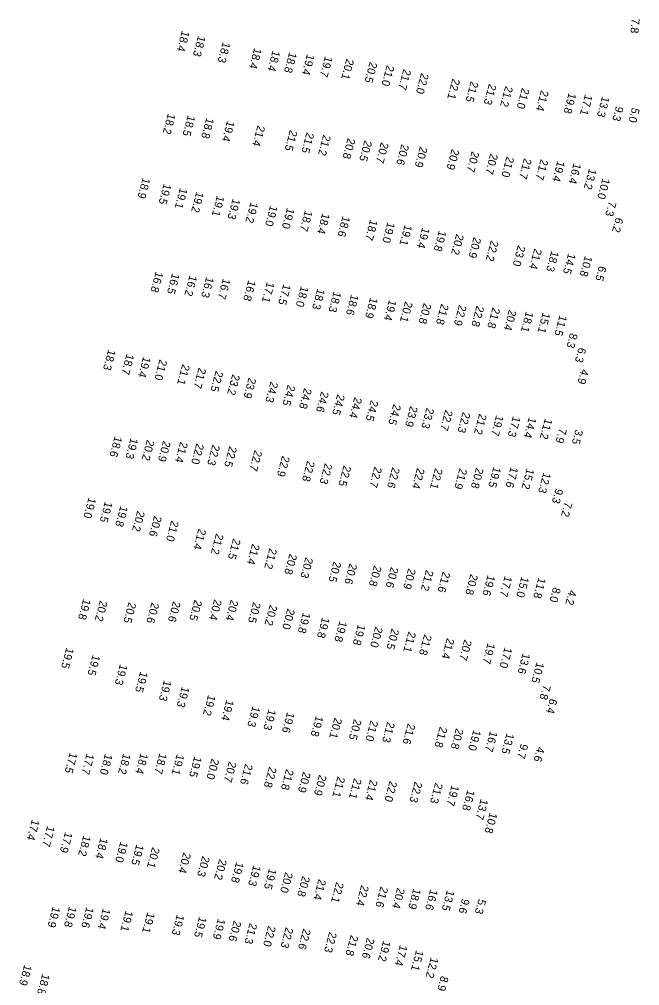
# Model space of a CAD drawing. Extents: x 1023796 to 1112670, y 656573 to 837340.
# Drawn here: x 1054526 to 1054914, y 755442 to 756045 of the extents above; entities that cross this region are included whole.
import ezdxf

# ---------------------------------------------------------------- set-up
doc = ezdxf.new("R2010")
doc.units = 0
doc.layers.add('V-TOPO-SOUN', color=7, linetype='Continuous')

msp = doc.modelspace()

# ---------------------------------------------------------------- texts
at = {"layer": 'V-TOPO-SOUN'}
for s, rotation, p in [('7.8', 265, (1054908.75, 756045.9)), ('18.4 ', 255, (1054627.69, 756038.36)), ('18.3 ', 255, (1054637.77, 756035.2)), ('18.3 ', 255, (1054653.21, 756031.28)), ('18.4 ', 255, (1054672.85, 756027.56)), ('18.4 ', 255, (1054684.36, 756025.96)), ('18.8 ', 255, (1054694.72, 756024.94)), ('19.4 ', 255, (1054705.88, 756023.7)), ('19.7 ', 255, (1054717.07, 756022.42)), ('20.1 ', 255, (1054730.47, 756020.79)), ('20.5 ', 255, (1054745.07, 756018.82)), ('21.0 ', 255, (1054755.68, 756016.79)), ('21.7 ', 255, (1054766.14, 756014.39)), ('22.0 ', 255, (1054777.19, 756011.89)), ('22.1 ', 255, (1054796.75, 756008.45)), ('21.5 ', 255, (1054808.22, 756006.72)), ('21.3 ', 255, (1054819.55, 756005.07)), ('21.2 ', 255, (1054829.83, 756003.8)), ('21.0 ', 255, (1054840.18, 756002.57)), ('21.4 ', 255, (1054852.13, 756001.15)), ('19.8 ', 255, (1054869.44, 755999.53)), ('17.1 ', 255, (1054879.63, 755998.47)), ('13.3 ', 255, (1054890.3, 755997.35)), ('18.2 ', 255, (1054618.93, 755986.66)), ('9.3', 255, (1054898.95, 755991.23)), ('5.0', 255, (1054909.05, 755990.35)), ('18.5 ', 255, (1054631.3, 755985.48)), ('18.8 ', 255, (1054642.98, 755983.96)), ('19.4 ', 255, (1054655.89, 755982.06)), ('21.4 ', 255, (1054674.91, 755979.16)), ('21.5 ', 255, (1054695.14, 755976.25)), ('21.5 ', 255, (1054705.57, 755974.84)), ('21.2 ', 255, (1054716.01, 755973.3)), ('20.8 ', 255, (1054731.31, 755971.3)), ('20.5 ', 255, (1054741.73, 755969.81)), ('20.7 ', 255, (1054752.11, 755968.66)), ('20.6 ', 255, (1054764.88, 755967.41)), ('20.9 ', 255, (1054776.4, 755965.97)), ('20.9 ', 255, (1054796.31, 755964.47)), ('20.7 ', 255, (1054808.82, 755963)), ('20.7 ', 255, (1054820.43, 755961.65)), ('21.0 ', 255, (1054830.59, 755959.83)), ('21.7 ', 255, (1054841.52, 755958.71)), ('21.7 ', 255, (1054851.92, 755958.08)), ('19.4 ', 255, (1054862.36, 755957.04)), ('16.4 ', 255, (1054872.55, 755955.66)), ('13.2 ', 255, (1054882.11, 755952.19)), ('18.9 ', 255, (1054603.14, 755946.51)), ('10.0 ', 255, (1054890.51, 755946.2)), ('19.5 ', 255, (1054616.33, 755942.83)), ('19.1 ', 255, (1054626.42, 755940.13)), ('19.2 ', 255, (1054636.66, 755937.72)), ('19.1 ', 255, (1054649.54, 755935.28)), ('19.3 ', 255, (1054659.41, 755933.45)), ('19.2 ', 255, (1054670.62, 755931.24)), ('19.0 ', 255, (1054682.83, 755929.19)), ('19.0 ', 255, (1054693.34, 755927.64)), ('18.7 ', 255, (1054704.54, 755926.04)), ('7.3', 255, (1054894.48, 755931.82)), ('18.4 ', 255, (1054715.4, 755924.38)), ('18.6 ', 255, (1054728.11, 755922.59)), ('18.7 ', 255, (1054745.32, 755920.31)), ('6.2', 255, (1054898.8, 755921.72)), ('19.0 ', 255, (1054756.14, 755918.76)), ('19.1 ', 255, (1054766.89, 755917.11)), ('19.4 ', 255, (1054777.87, 755915.4)), ('19.8 ', 255, (1054788.27, 755913.49)), ('20.2 ', 255, (1054799.16, 755911.38)), ('20.9 ', 255, (1054809.97, 755909.33)), ('22.2 ', 255, (1054820.83, 755907.33)), ('23.0 ', 255, (1054837.64, 755904.2)), ('21.4 ', 255, (1054847.94, 755902.31)), ('18.3 ', 255, (1054858.56, 755900.8)), ('14.5 ', 255, (1054869.1, 755899.31)), ('10.8 ', 255, (1054879.52, 755897.74)), ('6.5', 255, (1054888.33, 755891.44)), ('16.8 ', 255, (1054611.26, 755887.89)), ('16.5 ', 255, (1054621.57, 755886.84)), ('16.2 ', 255, (1054632.45, 755885.55)), ('16.3 ', 255, (1054642.86, 755884.58)), ('16.7 ', 255, (1054653.25, 755883.62)), ('16.8 ', 255, (1054669.14, 755882.51)), ('17.1 ', 255, (1054680.76, 755881.44)), ('17.5 ', 255, (1054691.09, 755880.11)), ('18.0 ', 255, (1054702.05, 755878.78)), ('18.3 ', 255, (1054712.28, 755877.18)), ('18.3 ', 255, (1054722.52, 755875.46)), ('18.6 ', 255, (1054733.41, 755873.62)), ('18.9 ', 255, (1054745.35, 755871.69)), ('19.4 ', 255, (1054757.14, 755870.26)), ('20.1 ', 255, (1054767.14, 755869.22)), ('20.8 ', 255, (1054778.82, 755868.23)), ('21.8 ', 255, (1054789.69, 755867.72)), ('22.9 ', 255, (1054800.88, 755867.09)), ('22.8 ', 255, (1054811.83, 755866.48)), ('21.8 ', 255, (1054821.8, 755865.43)), ('20.4 ', 255, (1054832.06, 755864.06)), ('18.1 ', 255, (1054842.7, 755862.96)), ('15.1 ', 255, (1054853.19, 755862.37)), ('11.5 ', 255, (1054863.71, 755860.65)), ('8.3', 255, (1054870.28, 755849.5)), ('18.3 ', 255, (1054581.58, 755839.21)), ('18.7 ', 255, (1054593.05, 755836.43)), ('6.3', 255, (1054875.57, 755840.48)), ('19.4 ', 255, (1054603.42, 755834.76)), ('21.0 ', 255, (1054613.67, 755832.95)), ('21.1 ', 255, (1054627.88, 755830)), ('21.7 ', 255, (1054638.1, 755827.84)), ('22.5 ', 255, (1054648.72, 755825.83)), ('23.2 ', 255, (1054659.2, 755823.75)), ('4.9', 255, (1054877.22, 755826.97)), ('23.9 ', 255, (1054669.36, 755821.68)), ('24.3 ', 255, (1054683.05, 755819.13)), ('24.5 ', 255, (1054693.74, 755817.13)), ('24.8 ', 255, (1054704.05, 755815.11)), ('24.6 ', 255, (1054714.71, 755813.01)), ('24.5 ', 255, (1054724.76, 755811.26)), ('24.4 ', 255, (1054735.44, 755809.38)), ('24.5 ', 255, (1054745.72, 755807.48)), ('24.5 ', 255, (1054759.84, 755805.09)), ('23.9 ', 255, (1054770.32, 755803.89)), ('23.3 ', 255, (1054780.55, 755802.85)), ('22.7 ', 255, (1054792.25, 755801.51)), ('22.3 ', 255, (1054803.19, 755800.13)), ('21.2 ', 255, (1054813.48, 755799.04)), ('19.7 ', 255, (1054824.07, 755798.16)), ('17.3 ', 255, (1054834.55, 755797.55)), ('14.4 ', 255, (1054844.54, 755796.93)), ('11.2 ', 255, (1054854.56, 755796.15)), ('7.9', 255, (1054863.49, 755790.11)), ('3.5', 255, (1054873.64, 755789.32)), ('18.6 ', 255, (1054585.6, 755785.04)), ('19.3 ', 255, (1054595.62, 755783.93)), ('20.2 ', 255, (1054605.78, 755782.83)), ('20.9 ', 255, (1054615.9, 755782.15)), ('21.4 ', 255, (1054626.61, 755781.53)), ('22.0 ', 255, (1054636.69, 755780.53)), ('22.3 ', 255, (1054646.72, 755779.78)), ('22.5 ', 255, (1054657.29, 755778.78)), ('22.7 ', 255, (1054673.03, 755776.26)), ('22.9 ', 255, (1054690.31, 755772.76)), ('22.8 ', 255, (1054705.98, 755769.72)), ('22.3 ', 255, (1054716.98, 755768.14)), ('22.5 ', 255, (1054728.71, 755766.74)), ('22.7 ', 255, (1054747.96, 755765.96)), ('22.6 ', 255, (1054759.11, 755765.61)), ('22.4 ', 255, (1054774.64, 755765.2)), ('22.1 ', 255, (1054785.91, 755765.02)), ('21.9 ', 255, (1054801.16, 755765)), ('20.8 ', 255, (1054811.53, 755765.4)), ('19.5 ', 255, (1054822.39, 755765.96)), ('17.6 ', 255, (1054833.18, 755765.86)), ('15.2 ', 255, (1054843.2, 755764.92)), ('12.3 ', 255, (1054853.58, 755762.42)), ('9.3', 255, (1054861.18, 755752.41)), ('19.0 ', 255, (1054569.31, 755746.75)), ('19.5 ', 255, (1054579.54, 755744.23)), ('19.8 ', 255, (1054589.2, 755741.52)), ('20.2 ', 255, (1054599.75, 755738.46)), ('7.2', 255, (1054866.9, 755744.08)), ('20.6 ', 255, (1054610.31, 755735.36)), ('21.0 ', 255, (1054620.99, 755732.31)), ('21.4 ', 255, (1054638.01, 755727.3)), ('21.2 ', 255, (1054648.98, 755724.21)), ('21.5 ', 255, (1054659.62, 755721.1)), ('21.4 ', 255, (1054671.57, 755717.83)), ('21.2 ', 255, (1054682.38, 755715.07)), ('20.8 ', 255, (1054694.89, 755711.62)), ('20.3 ', 255, (1054704.93, 755709.41)), ('20.5 ', 255, (1054722.48, 755706.86)), ('20.6 ', 255, (1054732.44, 755705.55)), ('20.8 ', 255, (1054747.73, 755704.27)), ('20.6 ', 255, (1054758.23, 755703.38)), ('20.9 ', 255, (1054769.13, 755702.49)), ('21.2 ', 255, (1054780.22, 755701.48)), ('21.6 ', 255, (1054790.67, 755700.46)), ('20.8 ', 255, (1054808.01, 755698.89)), ('19.6 ', 255, (1054818.77, 755698.33)), ('17.7 ', 255, (1054829.41, 755697.76)), ('15.0 ', 255, (1054839.9, 755697.33)), ('11.8 ', 255, (1054850.51, 755696.69)), ('8.0', 255, (1054859.73, 755690.72)), ('4.2', 255, (1054869.63, 755689.01)), ('19.8 ', 255, (1054565.98, 755683.43)), ('20.2 ', 255, (1054576.41, 755682.41)), ('20.5 ', 255, (1054594.33, 755681.34)), ('20.6 ', 255, (1054608.68, 755681.19)), ('20.6 ', 255, (1054622.11, 755681.99)), ('20.5 ', 255, (1054635.5, 755682.86)), ('20.4 ', 255, (1054647.82, 755683.14)), ('20.4 ', 255, (1054658.19, 755682.82)), ('20.5 ', 255, (1054672.22, 755681.42)), ('20.2 ', 255, (1054682.57, 755679.72)), ('20.0 ', 255, (1054693.55, 755677.36)), ('19.8 ', 255, (1054703.29, 755674.93)), ('19.8 ', 255, (1054715.31, 755671.94)), ('19.8 ', 255, (1054726.16, 755669.59)), ('19.8 ', 255, (1054737.66, 755667.49)), ('20.0 ', 255, (1054748.52, 755666.1)), ('20.5 ', 255, (1054758.7, 755664.84)), ('21.1 ', 255, (1054769.23, 755663.02)), ('21.8 ', 255, (1054779.08, 755661.19)), ('21.4 ', 255, (1054793.24, 755658.93)), ('20.7 ', 255, (1054804.12, 755657.97)), ('19.7 ', 255, (1054818.75, 755655.84)), ('19.5 ', 255, (1054555.37, 755652.94)), ('19.5 ', 255, (1054571.87, 755648.51)), ('17.0 ', 255, (1054829.37, 755653.22)), ('13.6 ', 255, (1054840.7, 755649.56)), ('19.3 ', 255, (1054588.92, 755642.62)), ('10.5 ', 255, (1054849.33, 755643.88)), ('19.5 ', 255, (1054601.61, 755638.05)), ('19.3 ', 255, (1054616.44, 755632.64)), ('19.3 ', 255, (1054627.63, 755628.68)), ('7.8', 255, (1054853.43, 755629.8)), ('19.2 ', 255, (1054644.04, 755623.48)), ('19.4 ', 255, (1054655.43, 755620.35)), ('6.4', 255, (1054857.58, 755621.18)), ('19.3 ', 255, (1054671.8, 755616.44)), ('19.3 ', 255, (1054681.8, 755614.45)), ('19.6 ', 255, (1054693.4, 755612.72)), ('19.8 ', 255, (1054711.35, 755610.42)), ('20.1 ', 255, (1054723, 755609.21)), ('20.5 ', 255, (1054735.22, 755608.35)), ('21.0 ', 255, (1054745.6, 755607.52)), ('21.3 ', 255, (1054756.03, 755606.68)), ('21.6 ', 255, (1054768.82, 755605.58)), ('21.8 ', 255, (1054788.83, 755603.56)), ('20.8 ', 255, (1054798.94, 755602.59)), ('19.0 ', 255, (1054809.86, 755601.63)), ('16.7 ', 255, (1054820.27, 755600.89)), ('13.5 ', 255, (1054830.6, 755599.58)), ('9.7', 255, (1054839.37, 755593.01)), ('4.6', 255, (1054849.74, 755591.12)), ('17.5 ', 255, (1054557.59, 755587.54)), ('17.7 ', 255, (1054568.1, 755586.8)), ('18.0 ', 255, (1054579.54, 755586.61)), ('18.2 ', 255, (1054590.96, 755586.83)), ('18.4 ', 255, (1054601.8, 755587.04)), ('18.7 ', 255, (1054613.6, 755587.07)), ('19.1 ', 255, (1054624.46, 755586.43)), ('19.5 ', 255, (1054635.34, 755585.03)), ('20.0 ', 255, (1054646.22, 755583.68)), ('20.7 ', 255, (1054657.03, 755581.89)), ('21.6 ', 255, (1054667.21, 755580.47)), ('22.8 ', 255, (1054682.15, 755578.53)), ('21.8 ', 255, (1054692.79, 755577.07)), ('20.9 ', 255, (1054703.38, 755575.43)), ('20.9 ', 255, (1054713.39, 755573.58)), ('21.1 ', 255, (1054724.92, 755572.44)), ('21.1 ', 255, (1054735.24, 755571.42)), ('21.4 ', 255, (1054745.27, 755570.5)), ('22.0 ', 255, (1054757.47, 755569.7)), ('22.3 ', 255, (1054773.18, 755569.24)), ('21.3 ', 255, (1054786.01, 755568.59)), ('19.7 ', 255, (1054796.26, 755567.11)), ('16.8 ', 255, (1054806.09, 755564.14)), ('13.7 ', 255, (1054814.4, 755558.47)), ('17.4 ', 255, (1054533.89, 755545.63)), ('10.8 ', 255, (1054820.08, 755549.94)), ('17.7 ', 255, (1054543.46, 755541.63)), ('17.9 ', 255, (1054554.59, 755537.82)), ('18.2 ', 255, (1054566.03, 755535.68)), ('18.4 ', 255, (1054576.72, 755534.12)), ('19.0 ', 255, (1054589.18, 755531.76)), ('19.5 ', 255, (1054599.18, 755530.09)), ('20.1 ', 255, (1054609.05, 755528.29)), ('20.4 ', 255, (1054628.56, 755525.03)), ('20.3 ', 255, (1054640.37, 755522.86)), ('20.2 ', 255, (1054651.01, 755520.92)), ('19.8 ', 255, (1054661.58, 755519.11)), ('19.3 ', 255, (1054672.31, 755517)), ('19.5 ', 255, (1054682.12, 755515.02)), ('20.0 ', 255, (1054692.26, 755512.79)), ('20.8 ', 255, (1054702.95, 755510.42)), ('21.4 ', 255, (1054713.07, 755508.36)), ('22.1 ', 255, (1054724.09, 755506.56)), ('22.4 ', 255, (1054739.76, 755504.66)), ('21.6 ', 255, (1054751.86, 755503.71)), ('20.4 ', 255, (1054762.27, 755502.97)), ('18.9 ', 255, (1054772.32, 755502.55)), ('16.6 ', 255, (1054782.91, 755502.01)), ('13.5 ', 255, (1054793.33, 755501.53)), ('19.9 ', 255, (1054546.9, 755491.2)), ('19.8 ', 255, (1054557.15, 755491.31)), ('9.6', 255, (1054802.75, 755496.29)), ('5.3', 255, (1054812.99, 755496.01)), ('19.6 ', 255, (1054567.94, 755490.92)), ('19.4 ', 255, (1054578.27, 755490.14)), ('19.1 ', 255, (1054592.48, 755488.68)), ('19.1 ', 255, (1054606.01, 755487.64)), ('19.3 ', 255, (1054624.5, 755486.25)), ('19.5 ', 255, (1054638.42, 755484.93)), ('19.9 ', 255, (1054650.1, 755483.73)), ('20.6 ', 255, (1054660.04, 755482.46)), ('21.3 ', 255, (1054669.97, 755480.88)), ('22.0 ', 255, (1054681.59, 755479.31)), ('22.3 ', 255, (1054692.56, 755478.32)), ('22.6 ', 255, (1054703.48, 755477.44)), ('22.3 ', 255, (1054719.75, 755475.48)), ('21.8 ', 255, (1054733.17, 755473.47)), ('20.6 ', 255, (1054743.34, 755471.74)), ('19.2 ', 255, (1054753.47, 755469.93)), ('17.4 ', 255, (1054763.91, 755467.24)), ('15.1 ', 255, (1054774.05, 755464.06)), ('18.9 ', 255, (1054529.09, 755454.9)), ('12.2 ', 255, (1054783.25, 755459.56)), ('18.8 ', 255, (1054540.38, 755449.25)), ('8.9', 255, (1054789.56, 755447.93))]:
    msp.add_text(s, height=5, rotation=rotation, dxfattribs=at).set_placement(p)

doc.saveas('drawing.dxf')
